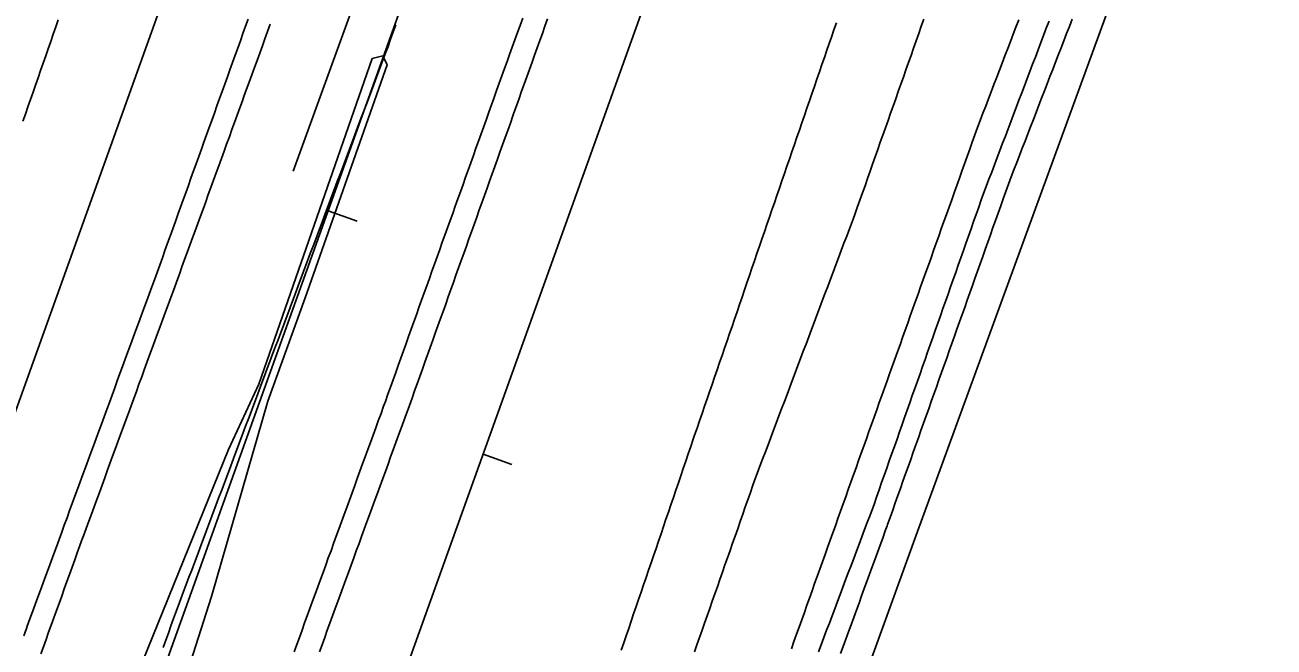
# Model space of a CAD drawing. Extents: x 1901471 to 1963503, y 756461 to 799997.
# Drawn here: x 1940925 to 1941087.4, y 780573.8 to 780654.8 of the extents above; entities that cross this region are included whole.
import ezdxf

# ---------------------------------------------------------------- set-up
doc = ezdxf.new("R2010")
doc.units = 0
for name, color, linetype in [('RD_EX_DR_ErosCtrl', 7, 'Continuous'), ('RD_EX_Fence_Other', 7, 'Continuous'), ('RD_EX_GuardRail', 7, 'Continuous'), ('RD_EX_H2O', 7, 'Continuous'), ('RD_EX_Road', 7, 'Continuous'), ('RD_EX_VEG', 7, 'Continuous'), ('RD_HC_Cl', 7, 'Continuous'), ('RD_HC_Data_Tic', 7, 'Continuous')]:
    doc.layers.add(name, color=color, linetype=linetype)

msp = doc.modelspace()

# ---------------------------------------------------------------- linework, layer by layer
at = {"layer": 'RD_EX_DR_ErosCtrl'}
for points in [[(1941024.64, 780573.61), (1941024.98, 780574.55), (1941025.32, 780575.49), (1941025.65, 780576.43), (1941026.33, 780578.31), (1941026.66, 780579.26), (1941027, 780580.2), (1941027.34, 780581.14), (1941027.67, 780582.08), (1941028.01, 780583.02), (1941028.35, 780583.96), (1941028.68, 780584.91), (1941029.02, 780585.85), (1941029.36, 780586.79), (1941029.69, 780587.73), (1941030.03, 780588.67), (1941030.37, 780589.61), (1941030.7, 780590.55), (1941031.04, 780591.5), (1941031.37, 780592.44), (1941031.71, 780593.38), (1941032.05, 780594.32), (1941032.38, 780595.26), (1941032.72, 780596.21), (1941033.05, 780597.15), (1941033.39, 780598.09), (1941033.73, 780599.03), (1941034.06, 780599.97), (1941034.4, 780600.92), (1941034.73, 780601.86), (1941035.07, 780602.8), (1941035.41, 780603.74), (1941035.74, 780604.68), (1941036.08, 780605.62), (1941036.41, 780606.57), (1941036.75, 780607.51), (1941037.09, 780608.45), (1941037.42, 780609.39), (1941037.76, 780610.33), (1941038.09, 780611.28), (1941038.43, 780612.22), (1941038.77, 780613.16), (1941039.1, 780614.1), (1941039.44, 780615.04), (1941039.77, 780615.98), (1941040.11, 780616.93), (1941040.45, 780617.87), (1941040.78, 780618.81), (1941041.12, 780619.75), (1941041.45, 780620.69), (1941041.79, 780621.64), (1941042.13, 780622.58), (1941042.46, 780623.52), (1941042.8, 780624.46), (1941043.13, 780625.4), (1941043.47, 780626.35), (1941043.81, 780627.29), (1941044.14, 780628.23), (1941044.48, 780629.17), (1941044.81, 780630.11), (1941045.15, 780631.05), (1941045.49, 780632), (1941045.82, 780632.94), (1941046.16, 780633.88), (1941046.49, 780634.82), (1941046.83, 780635.76), (1941047.17, 780636.71), (1941047.5, 780637.65), (1941047.84, 780638.59), (1941048.17, 780639.53), (1941048.51, 780640.47), (1941048.84, 780641.41), (1941049.2, 780642.34), (1941049.56, 780643.28), (1941049.91, 780644.21), (1941050.27, 780645.14), (1941050.63, 780646.08), (1941050.98, 780647.01), (1941051.34, 780647.95), (1941051.7, 780648.88), (1941052.06, 780649.81), (1941052.41, 780650.75), (1941052.77, 780651.68), (1941053.13, 780652.62), (1941053.48, 780653.55), (1941053.84, 780654.48), (1941054.2, 780655.42)], [(1941061.15, 780655.51), (1941060.79, 780654.57), (1941060.43, 780653.64), (1941060.07, 780652.71), (1941059.71, 780651.78), (1941059.35, 780650.84), (1941058.99, 780649.91), (1941058.63, 780648.98), (1941058.27, 780648.04), (1941057.91, 780647.11), (1941057.55, 780646.18), (1941057.19, 780645.25), (1941056.83, 780644.31), (1941056.47, 780643.38), (1941056.11, 780642.45), (1941055.75, 780641.51), (1941055.39, 780640.58), (1941055.03, 780639.65), (1941054.67, 780638.72), (1941054.31, 780637.78), (1941053.95, 780636.85), (1941053.59, 780635.92), (1941053.23, 780634.99), (1941052.86, 780634.04), (1941052.53, 780633.1), (1941052.19, 780632.16), (1941051.86, 780631.22), (1941051.53, 780630.27), (1941051.19, 780629.33), (1941050.86, 780628.39), (1941050.52, 780627.45), (1941050.19, 780626.5), (1941049.85, 780625.56), (1941049.52, 780624.62), (1941049.18, 780623.68), (1941048.85, 780622.73), (1941048.52, 780621.79), (1941048.18, 780620.85), (1941047.85, 780619.91), (1941047.51, 780618.96), (1941047.18, 780618.02), (1941046.84, 780617.08), (1941046.51, 780616.14), (1941046.18, 780615.19), (1941045.84, 780614.25), (1941045.51, 780613.31), (1941045.17, 780612.37), (1941044.84, 780611.42), (1941044.5, 780610.48), (1941044.17, 780609.54), (1941043.84, 780608.6), (1941043.5, 780607.65), (1941043.17, 780606.71), (1941042.83, 780605.77), (1941042.5, 780604.83), (1941042.16, 780603.89), (1941041.83, 780602.94), (1941041.49, 780602), (1941041.16, 780601.06), (1941040.83, 780600.12), (1941040.49, 780599.17), (1941040.16, 780598.23), (1941039.82, 780597.29), (1941039.49, 780596.35), (1941039.15, 780595.4), (1941038.82, 780594.46), (1941038.49, 780593.52), (1941038.15, 780592.58), (1941037.82, 780591.63), (1941037.48, 780590.69), (1941037.15, 780589.75), (1941037.09, 780589.59)], [(1941037.09, 780589.59), (1941036.86, 780588.95), (1941036.52, 780588.01), (1941036.17, 780587.07), (1941035.83, 780586.13), (1941035.49, 780585.19), (1941035.15, 780584.25), (1941034.47, 780582.37), (1941034.12, 780581.43), (1941033.78, 780580.49), (1941033.44, 780579.55), (1941033.1, 780578.61), (1941032.76, 780577.67), (1941032.41, 780576.73), (1941032.07, 780575.79), (1941031.73, 780574.85), (1941031.39, 780573.91), (1941031.05, 780572.97)]]:
    msp.add_lwpolyline(points, dxfattribs=at)
at = {"layer": 'RD_EX_Fence_Other'}
msp.add_lwpolyline([(1941119.95, 781082.21), (1941101.45, 781029.76), (1941079.78, 780969.79), (1941064.01, 780926.33), (1941050.62, 780889.8), (1941031.96, 780837.1), (1941011.64, 780779.47), (1940993.9, 780729.41), (1940976.11, 780680.54), (1940959.84, 780635.74)], dxfattribs=at)
at = {"layer": 'RD_EX_GuardRail'}
msp.add_lwpolyline([(1940909.36, 780490.25), (1940916.1, 780509.58), (1940935.76, 780560.8), (1940951.47, 780599.52), (1940955.38, 780608.02), (1940970.15, 780650.4), (1940971.53, 780650.74), (1940972.06, 780649.59), (1940961.4, 780619.28), (1940956.57, 780605.8), (1940949.26, 780580.42), (1940938.06, 780545.42), (1940930.69, 780523.5), (1940919.61, 780492.78), (1940918.16, 780488.98)], dxfattribs=at)
at = {"layer": 'RD_EX_H2O'}
for points in [[(1940942.95, 780573.76), (1940943.29, 780574.7), (1940943.63, 780575.64), (1940943.97, 780576.58), (1940944.3, 780577.52), (1940944.56, 780578.22), (1940944.91, 780579.16), (1940945.26, 780580.09), (1940945.61, 780581.03), (1940945.96, 780581.96), (1940946.31, 780582.9), (1940946.66, 780583.84), (1940947.01, 780584.77), (1940947.36, 780585.71), (1940947.71, 780586.64), (1940948.06, 780587.58), (1940948.41, 780588.52), (1940948.76, 780589.45), (1940949.12, 780590.39), (1940949.47, 780591.33), (1940949.82, 780592.26), (1940950.17, 780593.2), (1940950.52, 780594.13), (1940950.87, 780595.07), (1940951.22, 780596.01), (1940951.57, 780596.94), (1940951.92, 780597.88), (1940952.27, 780598.82), (1940952.62, 780599.75), (1940952.97, 780600.69), (1940953.32, 780601.62), (1940953.68, 780602.56), (1940954.03, 780603.5), (1940954.38, 780604.43), (1940954.73, 780605.37), (1940955.08, 780606.3), (1940955.43, 780607.24), (1940955.78, 780608.18), (1940956.13, 780609.11), (1940956.48, 780610.05), (1940956.83, 780610.99), (1940957.18, 780611.92), (1940957.53, 780612.86), (1940957.89, 780613.79), (1940958.24, 780614.73), (1940958.59, 780615.67), (1940958.94, 780616.6), (1940959.29, 780617.54), (1940959.64, 780618.48), (1940959.99, 780619.41), (1940960.34, 780620.35), (1940960.69, 780621.28), (1940961.04, 780622.22), (1940961.39, 780623.16), (1940961.74, 780624.09), (1940962.09, 780625.03), (1940962.45, 780625.96), (1940962.8, 780626.9), (1940963.15, 780627.84), (1940963.5, 780628.77), (1940963.85, 780629.71), (1940964.2, 780630.65), (1940964.55, 780631.58), (1940964.9, 780632.52), (1940965.25, 780633.45), (1940965.6, 780634.39), (1940965.95, 780635.33), (1940966.3, 780636.26), (1940966.65, 780637.2), (1940967.01, 780638.14), (1940967.36, 780639.07), (1940967.71, 780640.01), (1940968.06, 780640.94), (1940968.41, 780641.88), (1940968.76, 780642.82), (1940969.46, 780644.69), (1940969.81, 780645.62), (1940970.16, 780646.56), (1940970.51, 780647.5), (1940970.86, 780648.43), (1940971.21, 780649.37), (1940971.57, 780650.31), (1940971.92, 780651.24), (1940972.19, 780651.96), (1940972.52, 780652.91), (1940972.86, 780653.85), (1940973.2, 780654.79)], [(1941028.16, 780573.2), (1941028.52, 780574.13), (1941028.87, 780575.07), (1941029.22, 780576), (1941029.58, 780576.94), (1941029.93, 780577.88), (1941030.28, 780578.81), (1941030.64, 780579.75), (1941030.99, 780580.68), (1941031.34, 780581.62), (1941031.7, 780582.55), (1941032.05, 780583.49), (1941032.4, 780584.42), (1941032.76, 780585.36), (1941033.11, 780586.29), (1941033.46, 780587.23), (1941033.82, 780588.17), (1941034.17, 780589.1), (1941034.52, 780590.04), (1941034.88, 780590.97), (1941035.06, 780591.44), (1941035.39, 780592.39), (1941035.72, 780593.33), (1941036.05, 780594.27), (1941036.38, 780595.22), (1941036.72, 780596.16), (1941037.05, 780597.1), (1941037.38, 780598.05), (1941037.71, 780598.99), (1941038.05, 780599.93), (1941038.38, 780600.88), (1941038.71, 780601.82), (1941039.04, 780602.76), (1941039.37, 780603.71), (1941039.71, 780604.65), (1941040.04, 780605.59), (1941040.37, 780606.53), (1941040.7, 780607.48), (1941041.03, 780608.42), (1941041.37, 780609.36), (1941041.7, 780610.31), (1941042.03, 780611.25), (1941042.36, 780612.19), (1941042.7, 780613.14), (1941043.03, 780614.08), (1941043.36, 780615.02), (1941043.69, 780615.97), (1941044.02, 780616.91), (1941044.36, 780617.85), (1941044.69, 780618.8), (1941045.02, 780619.74), (1941045.35, 780620.68), (1941045.69, 780621.63), (1941046.02, 780622.57), (1941046.35, 780623.51), (1941046.68, 780624.46), (1941047.01, 780625.4), (1941047.35, 780626.34), (1941047.68, 780627.29), (1941048.01, 780628.23), (1941048.34, 780629.17), (1941048.68, 780630.12), (1941049.01, 780631.06), (1941049.34, 780632), (1941049.63, 780632.82), (1941049.98, 780633.76), (1941050.34, 780634.69), (1941050.69, 780635.63), (1941051.05, 780636.56), (1941051.4, 780637.5), (1941051.76, 780638.43), (1941052.11, 780639.37), (1941052.47, 780640.3), (1941052.82, 780641.24), (1941053.18, 780642.17), (1941053.53, 780643.11), (1941053.89, 780644.04), (1941054.24, 780644.98), (1941054.6, 780645.91), (1941054.95, 780646.85), (1941055.31, 780647.78), (1941055.66, 780648.72), (1941056.02, 780649.65), (1941056.37, 780650.59), (1941056.73, 780651.52), (1941057.08, 780652.46), (1941057.44, 780653.39), (1941057.79, 780654.33), (1941058.15, 780655.26)]]:
    msp.add_lwpolyline(points, dxfattribs=at)
at = {"layer": 'RD_EX_Road'}
for points in [[(1940929.32, 780655.45), (1940928.99, 780654.51), (1940928.66, 780653.56), (1940928.33, 780652.62), (1940928.01, 780651.67), (1940927.68, 780650.73), (1940927.35, 780649.78), (1940927.02, 780648.84), (1940926.69, 780647.9), (1940926.36, 780646.95), (1940926.03, 780646.01), (1940925.7, 780645.06), (1940925.37, 780644.12), (1940925.05, 780643.17), (1940924.72, 780642.23)], [(1940954.01, 780655.53), (1940953.67, 780654.59), (1940953.33, 780653.65), (1940952.99, 780652.71), (1940952.65, 780651.76), (1940952.31, 780650.82), (1940951.98, 780649.88), (1940951.64, 780648.94), (1940951.3, 780648), (1940950.96, 780647.06), (1940950.62, 780646.12), (1940950.29, 780645.18), (1940949.95, 780644.24), (1940949.61, 780643.29), (1940949.27, 780642.35), (1940948.93, 780641.41), (1940948.6, 780640.47), (1940948.26, 780639.53), (1940947.92, 780638.59), (1940947.58, 780637.65), (1940947.24, 780636.71), (1940946.91, 780635.77), (1940946.57, 780634.82), (1940946.23, 780633.88), (1940945.89, 780632.94), (1940945.55, 780632), (1940945.22, 780631.06), (1940944.88, 780630.12), (1940944.54, 780629.18), (1940944.2, 780628.24), (1940943.86, 780627.3), (1940943.52, 780626.35), (1940943.19, 780625.41), (1940942.85, 780624.47), (1940942.51, 780623.53), (1940942.16, 780622.55), (1940941.81, 780621.61), (1940941.47, 780620.67), (1940941.12, 780619.73), (1940940.78, 780618.79), (1940940.43, 780617.85), (1940940.09, 780616.91), (1940939.75, 780615.97), (1940939.4, 780615.04), (1940939.06, 780614.1), (1940938.71, 780613.16), (1940938.37, 780612.22), (1940938.02, 780611.28), (1940937.68, 780610.34), (1940937.33, 780609.4), (1940936.99, 780608.46), (1940936.65, 780607.53), (1940936.3, 780606.59), (1940935.96, 780605.65), (1940935.61, 780604.71), (1940935.27, 780603.77), (1940934.92, 780602.83), (1940934.58, 780601.89), (1940934.24, 780600.95), (1940933.89, 780600.02), (1940933.55, 780599.08), (1940933.2, 780598.14), (1940932.86, 780597.2), (1940932.51, 780596.26), (1940932.17, 780595.32), (1940931.82, 780594.38), (1940931.48, 780593.44), (1940931.14, 780592.51), (1940930.79, 780591.57), (1940930.45, 780590.63), (1940930.1, 780589.69), (1940929.76, 780588.75), (1940929.41, 780587.81), (1940929.07, 780586.87), (1940928.72, 780585.93), (1940928.38, 780585), (1940928.04, 780584.06), (1940927.69, 780583.12), (1940927.35, 780582.18), (1940927, 780581.24), (1940926.66, 780580.3), (1940926.31, 780579.36), (1940925.97, 780578.42), (1940925.63, 780577.49), (1940925.28, 780576.55), (1940925.17, 780576.24), (1940924.83, 780575.29)], [(1940956.87, 780654.85), (1940956.53, 780653.91), (1940956.19, 780652.97), (1940955.85, 780652.03), (1940955.51, 780651.09), (1940955.17, 780650.15), (1940954.83, 780649.21), (1940954.49, 780648.27), (1940954.15, 780647.33), (1940953.8, 780646.39), (1940953.46, 780645.45), (1940953.27, 780644.91), (1940952.92, 780643.97), (1940952.58, 780643.03), (1940952.24, 780642.09), (1940951.9, 780641.15), (1940951.56, 780640.21), (1940951.21, 780639.27), (1940950.87, 780638.33), (1940950.53, 780637.39), (1940950.19, 780636.45), (1940949.85, 780635.51), (1940949.5, 780634.57), (1940949.16, 780633.63), (1940948.82, 780632.69), (1940948.48, 780631.75), (1940948.14, 780630.81), (1940947.79, 780629.87), (1940947.45, 780628.93), (1940947.11, 780627.99), (1940946.77, 780627.05), (1940946.43, 780626.11), (1940946.08, 780625.17), (1940945.74, 780624.23), (1940945.4, 780623.29), (1940945.06, 780622.35), (1940944.72, 780621.41), (1940944.63, 780621.17), (1940944.28, 780620.23), (1940943.94, 780619.29), (1940943.6, 780618.36), (1940943.25, 780617.42), (1940942.91, 780616.48), (1940942.56, 780615.54), (1940942.22, 780614.6), (1940941.88, 780613.66), (1940941.53, 780612.72), (1940941.19, 780611.78), (1940940.85, 780610.85), (1940940.5, 780609.91), (1940940.16, 780608.97), (1940939.81, 780608.03), (1940939.47, 780607.09), (1940939.13, 780606.15), (1940938.78, 780605.21), (1940938.44, 780604.27), (1940938.1, 780603.33), (1940937.75, 780602.4), (1940937.41, 780601.46), (1940937.06, 780600.52), (1940936.72, 780599.58), (1940936.38, 780598.64), (1940936.03, 780597.7), (1940935.69, 780596.76), (1940935.35, 780595.82), (1940935, 780594.88), (1940934.66, 780593.95), (1940934.31, 780593.01), (1940933.97, 780592.07), (1940933.63, 780591.13), (1940933.28, 780590.19), (1940932.94, 780589.25), (1940932.6, 780588.31), (1940932.47, 780587.98), (1940932.13, 780587.04), (1940931.79, 780586.1), (1940931.45, 780585.16), (1940931.12, 780584.21), (1940930.78, 780583.27), (1940930.44, 780582.33), (1940930.1, 780581.39), (1940929.76, 780580.45), (1940929.42, 780579.51), (1940929.08, 780578.57), (1940928.74, 780577.63), (1940928.4, 780576.69), (1940928.06, 780575.75), (1940927.72, 780574.81), (1940927.38, 780573.87), (1940927.04, 780572.93)], [(1940989.71, 780655.64), (1940989.37, 780654.7), (1940989.03, 780653.76), (1940988.69, 780652.82), (1940988.35, 780651.88), (1940988.01, 780650.94), (1940987.67, 780650), (1940987.34, 780649.08), (1940987, 780648.14), (1940986.66, 780647.19), (1940986.32, 780646.25), (1940985.99, 780645.31), (1940985.65, 780644.37), (1940985.31, 780643.43), (1940984.98, 780642.49), (1940984.64, 780641.54), (1940984.3, 780640.6), (1940983.97, 780639.66), (1940983.63, 780638.72), (1940983.29, 780637.78), (1940982.96, 780636.84), (1940982.62, 780635.89), (1940982.28, 780634.95), (1940981.95, 780634.01), (1940981.61, 780633.07), (1940981.27, 780632.13), (1940980.94, 780631.19), (1940980.6, 780630.25), (1940980.26, 780629.3), (1940979.93, 780628.36), (1940979.59, 780627.42), (1940979.25, 780626.48), (1940978.91, 780625.54), (1940978.58, 780624.6), (1940978.24, 780623.65), (1940977.9, 780622.71), (1940977.57, 780621.77), (1940977.23, 780620.83), (1940976.89, 780619.89), (1940976.56, 780618.95), (1940976.22, 780618.01), (1940975.88, 780617.06), (1940975.55, 780616.12), (1940975.21, 780615.18), (1940974.87, 780614.24), (1940974.54, 780613.3), (1940974.2, 780612.36), (1940973.86, 780611.41), (1940973.53, 780610.47), (1940973.19, 780609.53), (1940972.85, 780608.59), (1940972.52, 780607.65), (1940972.18, 780606.71), (1940971.85, 780605.78), (1940971.62, 780605.15), (1940971.28, 780604.21), (1940970.93, 780603.27), (1940970.59, 780602.33), (1940970.25, 780601.39), (1940969.91, 780600.45), (1940969.57, 780599.52), (1940969.22, 780598.58), (1940968.88, 780597.64), (1940968.54, 780596.7), (1940968.2, 780595.76), (1940967.86, 780594.82), (1940967.51, 780593.88), (1940967.17, 780592.94), (1940966.83, 780592), (1940966.49, 780591.06), (1940966.14, 780590.12), (1940965.8, 780589.18), (1940965.46, 780588.24), (1940965.12, 780587.3), (1940964.78, 780586.36), (1940964.43, 780585.42), (1940964.09, 780584.48), (1940963.75, 780583.54), (1940963.41, 780582.6), (1940963.07, 780581.66), (1940962.72, 780580.72), (1940962.38, 780579.78), (1940962.04, 780578.84), (1940961.7, 780577.9), (1940961.35, 780576.96), (1940961.01, 780576.02), (1940960.67, 780575.08), (1940960.33, 780574.15), (1940959.99, 780573.21)], [(1940992.93, 780655.55), (1940992.6, 780654.61), (1940992.26, 780653.67), (1940991.92, 780652.73), (1940991.59, 780651.79), (1940991.25, 780650.84), (1940990.92, 780649.9), (1940990.58, 780648.96), (1940990.25, 780648.02), (1940989.91, 780647.08), (1940989.57, 780646.13), (1940989.24, 780645.19), (1940988.9, 780644.25), (1940988.57, 780643.31), (1940988.43, 780642.93), (1940988.1, 780641.99), (1940987.76, 780641.05), (1940987.42, 780640.11), (1940987.09, 780639.16), (1940986.75, 780638.22), (1940986.42, 780637.28), (1940986.08, 780636.34), (1940985.74, 780635.4), (1940985.41, 780634.45), (1940985.07, 780633.51), (1940984.73, 780632.57), (1940984.4, 780631.63), (1940984.06, 780630.69), (1940983.72, 780629.75), (1940983.39, 780628.8), (1940983.05, 780627.86), (1940982.72, 780626.92), (1940982.38, 780625.98), (1940982.04, 780625.04), (1940981.71, 780624.1), (1940981.37, 780623.15), (1940981.03, 780622.21), (1940980.7, 780621.27), (1940980.36, 780620.33), (1940980.03, 780619.39), (1940979.69, 780618.45), (1940979.35, 780617.5), (1940979.02, 780616.56), (1940978.68, 780615.62), (1940978.34, 780614.68), (1940978.01, 780613.74), (1940977.67, 780612.8), (1940977.34, 780611.85), (1940977, 780610.91), (1940976.66, 780609.97), (1940976.33, 780609.03), (1940975.99, 780608.09), (1940975.65, 780607.14), (1940975.32, 780606.2), (1940974.98, 780605.26), (1940974.94, 780605.13), (1940974.59, 780604.19), (1940974.25, 780603.25), (1940973.91, 780602.31), (1940973.56, 780601.37), (1940973.22, 780600.43), (1940972.88, 780599.49), (1940972.53, 780598.56), (1940972.19, 780597.62), (1940971.85, 780596.68), (1940971.5, 780595.74), (1940971.16, 780594.8), (1940970.82, 780593.86), (1940970.48, 780592.92), (1940970.13, 780591.98), (1940969.79, 780591.04), (1940969.45, 780590.1), (1940969.1, 780589.16), (1940968.76, 780588.22), (1940968.42, 780587.28), (1940968.07, 780586.34), (1940967.73, 780585.41), (1940967.39, 780584.47), (1940967.04, 780583.53), (1940966.7, 780582.59), (1940966.36, 780581.65), (1940966.02, 780580.71), (1940965.67, 780579.77), (1940965.33, 780578.83), (1940964.99, 780577.89), (1940964.64, 780576.95), (1940964.3, 780576.01), (1940963.96, 780575.07), (1940963.61, 780574.13), (1940963.27, 780573.2)], [(1941030.52, 780655.05), (1941030.18, 780654.11), (1941029.85, 780653.16), (1941029.51, 780652.22), (1941029.25, 780651.5), (1941028.93, 780650.55), (1941028.6, 780649.61), (1941028.28, 780648.66), (1941027.95, 780647.72), (1941027.63, 780646.77), (1941027.31, 780645.82), (1941026.98, 780644.88), (1941026.66, 780643.93), (1941026.33, 780642.99), (1941026.01, 780642.04), (1941025.68, 780641.09), (1941025.36, 780640.15), (1941025.04, 780639.2), (1941024.71, 780638.26), (1941024.39, 780637.31), (1941024.06, 780636.37), (1941023.74, 780635.42), (1941023.41, 780634.47), (1941023.09, 780633.53), (1941022.77, 780632.58), (1941022.44, 780631.64), (1941022.12, 780630.69), (1941021.79, 780629.74), (1941021.47, 780628.8), (1941021.14, 780627.85), (1941020.82, 780626.91), (1941020.5, 780625.96), (1941020.17, 780625.01), (1941019.85, 780624.07), (1941019.52, 780623.12), (1941019.2, 780622.18), (1941018.87, 780621.23), (1941018.55, 780620.28), (1941018.23, 780619.34), (1941017.9, 780618.39), (1941017.58, 780617.45), (1941017.25, 780616.5), (1941016.93, 780615.55), (1941016.6, 780614.61), (1941016.28, 780613.66), (1941015.95, 780612.72), (1941015.63, 780611.77), (1941015.31, 780610.83), (1941014.98, 780609.88), (1941014.66, 780608.93), (1941014.33, 780607.99), (1941014.01, 780607.04), (1941013.68, 780606.1), (1941013.36, 780605.15), (1941013.04, 780604.2), (1941012.71, 780603.26), (1941012.39, 780602.31), (1941012.06, 780601.37), (1941011.89, 780600.85), (1941011.56, 780599.9), (1941011.24, 780598.95), (1941010.92, 780598.01), (1941010.59, 780597.06), (1941010.27, 780596.12), (1941009.95, 780595.17), (1941009.62, 780594.22), (1941009.3, 780593.28), (1941008.98, 780592.33), (1941008.66, 780591.38), (1941008.33, 780590.44), (1941008.01, 780589.49), (1941007.69, 780588.54), (1941007.36, 780587.6), (1941007.04, 780586.65), (1941006.72, 780585.71), (1941006.39, 780584.76), (1941006.07, 780583.81), (1941005.75, 780582.87), (1941005.43, 780581.92), (1941005.1, 780580.97), (1941004.78, 780580.03), (1941004.46, 780579.08), (1941004.13, 780578.13), (1941003.81, 780577.19), (1941003.49, 780576.24), (1941003.16, 780575.3), (1941002.84, 780574.35), (1941002.52, 780573.4)], [(1941041.87, 780655.53), (1941041.54, 780654.59), (1941041.21, 780653.64), (1941040.87, 780652.7), (1941040.54, 780651.76), (1941040.21, 780650.81), (1941039.87, 780649.87), (1941039.54, 780648.93), (1941039.21, 780647.99), (1941038.88, 780647.04), (1941038.54, 780646.1), (1941038.21, 780645.16), (1941037.88, 780644.21), (1941037.54, 780643.27), (1941037.21, 780642.33), (1941036.88, 780641.38), (1941036.55, 780640.44), (1941036.21, 780639.5), (1941035.88, 780638.56), (1941035.55, 780637.61), (1941035.21, 780636.67), (1941034.88, 780635.73), (1941034.55, 780634.78), (1941034.22, 780633.84), (1941033.88, 780632.9), (1941033.55, 780631.95), (1941033.22, 780631.01), (1941032.89, 780630.09), (1941032.54, 780629.16), (1941032.19, 780628.22), (1941031.84, 780627.29), (1941031.48, 780626.35), (1941031.13, 780625.42), (1941030.78, 780624.48), (1941030.43, 780623.54), (1941030.07, 780622.61), (1941029.72, 780621.67), (1941029.37, 780620.74), (1941029.01, 780619.8), (1941028.66, 780618.87), (1941028.31, 780617.93), (1941027.96, 780617), (1941027.6, 780616.06), (1941027.25, 780615.12), (1941026.9, 780614.19), (1941026.55, 780613.25), (1941026.19, 780612.32), (1941025.84, 780611.38), (1941025.49, 780610.45), (1941025.14, 780609.51), (1941024.78, 780608.57), (1941024.43, 780607.64), (1941024.08, 780606.7), (1941023.73, 780605.77), (1941023.37, 780604.83), (1941023.02, 780603.9), (1941022.67, 780602.96), (1941022.31, 780602.02), (1941021.96, 780601.09), (1941021.61, 780600.15), (1941021.26, 780599.22), (1941020.9, 780598.28), (1941020.55, 780597.35), (1941020.2, 780596.41), (1941019.98, 780595.82), (1941019.65, 780594.88), (1941019.32, 780593.94), (1941018.99, 780592.99), (1941018.65, 780592.05), (1941018.32, 780591.11), (1941017.99, 780590.16), (1941017.66, 780589.22), (1941017.33, 780588.27), (1941017, 780587.33), (1941016.67, 780586.39), (1941016.34, 780585.44), (1941016.01, 780584.5), (1941015.68, 780583.56), (1941015.35, 780582.61), (1941015.02, 780581.67), (1941014.68, 780580.73), (1941014.35, 780579.78), (1941014.02, 780578.84), (1941013.69, 780577.89), (1941013.36, 780576.95), (1941013.03, 780576.01), (1941012.7, 780575.06), (1941012.37, 780574.12), (1941012.04, 780573.18)]]:
    msp.add_lwpolyline(points, dxfattribs=at)
at = {"layer": 'RD_EX_VEG'}
msp.add_lwpolyline([(1941096.78, 780568.3), (1941086.71, 780540.51), (1941077.19, 780518.05), (1941077.6, 780511.82), (1941081.58, 780509.85), (1941086.19, 780508.92), (1941086.66, 780498.85), (1941084.48, 780484.55), (1941080.85, 780475.57), (1941070.11, 780471.34), (1941059.15, 780471.44), (1941052.65, 780472.64), (1941050.79, 780476.1), (1941047.02, 780480.29), (1941043.31, 780479.12), (1941032.51, 780478.26), (1941003.57, 780488.06), (1941023.52, 780540.5), (1941040.86, 780588.37), (1941075.86, 780684.22), (1941122.16, 780801.27)], dxfattribs=at)
at = {"layer": 'RD_HC_Cl'}
for p, q in [((1941878.42, 783269.07), (1940045.23, 778152.54)), ((1941906.2, 783259.59), (1940073.41, 778143.37)), ((1941934.1, 783249.34), (1940101.04, 778132.85))]:
    msp.add_line(p, q, dxfattribs=at)
at = {"layer": 'RD_HC_Data_Tic'}
for p, q in [((1940964.41, 780630.58), (1940968.17, 780629.24)), ((1940984.55, 780598.92), (1940988.31, 780597.57))]:
    msp.add_line(p, q, dxfattribs=at)

doc.saveas('drawing.dxf')
